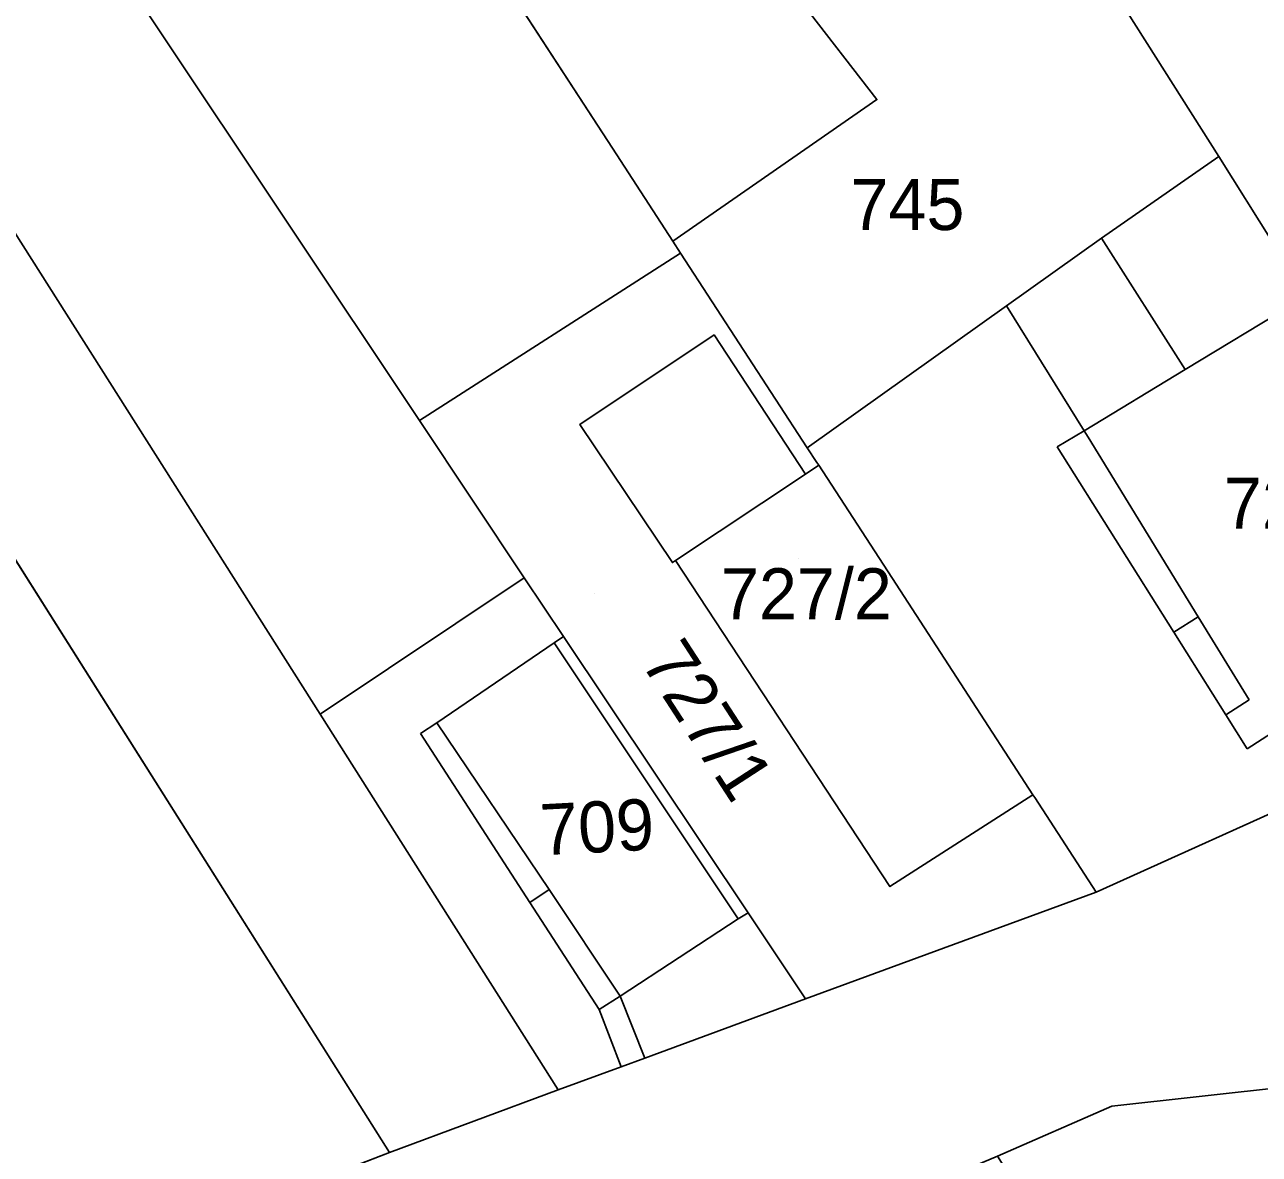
# Model space of a CAD drawing. Extents: x -263943 to -261149, y -1236934 to -1230686.
# Drawn here: x -262444.57 to -262396.23, y -1235513.39 to -1235469.14 of the extents above; entities that cross this region are included whole.
import ezdxf

# ---------------------------------------------------------------- set-up
doc = ezdxf.new("R2010")
doc.units = 0
for name, color, linetype in [('body_kn', 7, 'Continuous'), ('kladpar_druhypozemkov', 7, 'Continuous'), ('kladpar_hranice', 7, 'Continuous'), ('kladpar_parcelnecisla', 7, 'Continuous'), ('kladpar_plochy', 7, 'Continuous'), ('zappar_hrandruhpozemk', 7, 'Continuous')]:
    doc.layers.add(name, color=color, linetype=linetype)

msp = doc.modelspace()

# ---------------------------------------------------------------- linework, layer by layer
at = {"layer": 'body_kn'}
for p, q in [((-262411.2, -1235472.07), (-262411.2, -1235472.07)), ((-262421.56, -1235473.97), (-262421.56, -1235473.97)), ((-262397.81, -1235474.3), (-262397.81, -1235474.3)), ((-262402.41, -1235477.5), (-262402.41, -1235477.5)), ((-262402.41, -1235477.5), (-262402.41, -1235477.5)), ((-262419.2, -1235477.61), (-262419.2, -1235477.61)), ((-262418.89, -1235478.09), (-262418.89, -1235478.09)), ((-262406.13, -1235480.15), (-262406.13, -1235480.15)), ((-262406.13, -1235480.15), (-262406.13, -1235480.15)), ((-262417.58, -1235481.29), (-262417.58, -1235481.29)), ((-262399.13, -1235482.64), (-262399.13, -1235482.64)), ((-262429.12, -1235484.64), (-262429.12, -1235484.64)), ((-262422.84, -1235484.8), (-262422.84, -1235484.8)), ((-262403.09, -1235485.04), (-262403.09, -1235485.04)), ((-262403.09, -1235485.04), (-262403.09, -1235485.04)), ((-262413.93, -1235485.71), (-262413.93, -1235485.71)), ((-262404.14, -1235485.67), (-262404.14, -1235485.67)), ((-262404.14, -1235485.67), (-262404.14, -1235485.67)), ((-262402.93, -1235485.3), (-262402.93, -1235485.3)), ((-262413.55, -1235486.29), (-262413.55, -1235486.29)), ((-262413.48, -1235486.39), (-262413.48, -1235486.39)), ((-262414, -1235486.74), (-262414, -1235486.74)), ((-262419.21, -1235490.21), (-262419.21, -1235490.21)), ((-262419.09, -1235490.13), (-262419.09, -1235490.13)), ((-262419.09, -1235490.13), (-262419.09, -1235490.13)), ((-262425.01, -1235490.81), (-262425.01, -1235490.81)), ((-262410.45, -1235491.06), (-262410.45, -1235491.06)), ((-262398.62, -1235492.33), (-262398.62, -1235492.33)), ((-262399.57, -1235492.94), (-262399.57, -1235492.94)), ((-262423.84, -1235493.35), (-262423.84, -1235493.35)), ((-262423.48, -1235493.1), (-262423.48, -1235493.1)), ((-262396.62, -1235495.59), (-262396.62, -1235495.59)), ((-262433.01, -1235496.14), (-262433.01, -1235496.14)), ((-262397.54, -1235496.17), (-262397.54, -1235496.17)), ((-262428.44, -1235496.48), (-262428.44, -1235496.48)), ((-262428.44, -1235496.48), (-262428.44, -1235496.48)), ((-262429.07, -1235496.91), (-262429.07, -1235496.91)), ((-262396.7, -1235497.5), (-262396.7, -1235497.5)), ((-262405.09, -1235499.31), (-262405.09, -1235499.31)), ((-262405.09, -1235499.31), (-262405.09, -1235499.31)), ((-262405.02, -1235499.41), (-262405.02, -1235499.41)), ((-262405.02, -1235499.41), (-262405.02, -1235499.41)), ((-262424.04, -1235503.01), (-262424.04, -1235503.01)), ((-262424.04, -1235503.01), (-262424.04, -1235503.01)), ((-262410.69, -1235502.9), (-262410.69, -1235502.9)), ((-262402.61, -1235503.12), (-262402.61, -1235503.12)), ((-262424.8, -1235503.52), (-262424.8, -1235503.52)), ((-262416.25, -1235503.93), (-262416.25, -1235503.93)), ((-262416.25, -1235503.93), (-262416.25, -1235503.93)), ((-262416.63, -1235504.17), (-262416.63, -1235504.17)), ((-262416.63, -1235504.17), (-262416.63, -1235504.17)), ((-262408.2, -1235505.17), (-262408.2, -1235505.17)), ((-262421.26, -1235507.19), (-262421.26, -1235507.19)), ((-262414, -1235507.3), (-262414, -1235507.3)), ((-262414, -1235507.3), (-262414, -1235507.3)), ((-262422.08, -1235507.72), (-262422.08, -1235507.72)), ((-262422.08, -1235507.72), (-262422.08, -1235507.72)), ((-262420.29, -1235509.62), (-262420.29, -1235509.62)), ((-262421.22, -1235509.96), (-262421.22, -1235509.96)), ((-262423.68, -1235510.86), (-262423.68, -1235510.86)), ((-262402, -1235511.5), (-262402, -1235511.5)), ((-262430.29, -1235513.32), (-262430.29, -1235513.32))]:
    msp.add_line(p, q, dxfattribs=at)
at = {"layer": 'kladpar_druhypozemkov'}
for p, q in [((-262409.94, -1235475.55), (-262409.94, -1235475.55)), ((-262414.28, -1235490.06), (-262414.28, -1235490.06)), ((-262422.25, -1235491.43), (-262422.25, -1235491.43)), ((-262421.8, -1235499.66), (-262421.8, -1235499.66))]:
    msp.add_line(p, q, dxfattribs=at)
at = {"layer": 'kladpar_hranice'}
for points in [[(-262462.76, -1235488.73), (-262466.03, -1235483.85), (-262462.31, -1235481.58), (-262465.71, -1235475.96), (-262469.51, -1235478.23), (-262474.18, -1235470.34), (-262497.22, -1235433.33), (-262503.23, -1235423.24), (-262504.55, -1235421.03), (-262504.18, -1235420.81), (-262495.83, -1235415.83), (-262492.83, -1235420.04), (-262489.45, -1235425.16), (-262475.39, -1235445.94), (-262473.48, -1235444.88), (-262430.29, -1235513.32), (-262444.17, -1235518.67), (-262462.76, -1235488.73)], [(-262462.15, -1235435.15), (-262457.1, -1235431.52), (-262451.28, -1235427.2), (-262445.9, -1235435.45), (-262433.61, -1235455.45), (-262421.56, -1235473.97), (-262419.2, -1235477.61), (-262418.89, -1235478.09), (-262429.12, -1235484.64), (-262454.96, -1235445.9), (-262456.76, -1235443.21), (-262459.07, -1235439.75), (-262462.15, -1235435.15)], [(-262462.05, -1235450.33), (-262463.8, -1235447.65), (-262465.98, -1235444.13), (-262468.23, -1235440.55), (-262462.98, -1235435.91), (-262462.15, -1235435.15), (-262459.07, -1235439.75), (-262456.76, -1235443.21), (-262454.96, -1235445.9), (-262429.12, -1235484.64), (-262425.01, -1235490.81), (-262433.01, -1235496.14), (-262462.05, -1235450.33)], [(-262473.48, -1235444.88), (-262472.09, -1235443.73), (-262468.23, -1235440.55), (-262465.98, -1235444.13), (-262463.8, -1235447.65), (-262462.05, -1235450.33), (-262433.01, -1235496.14), (-262423.68, -1235510.86), (-262430.29, -1235513.32), (-262473.48, -1235444.88)], [(-262406.17, -1235449.33), (-262406.43, -1235448.98), (-262405.76, -1235448.51), (-262399.27, -1235455.56), (-262388.52, -1235466.02), (-262383.55, -1235470.39), (-262395.68, -1235477.69), (-262397.81, -1235474.3), (-262405.3, -1235462.47), (-262405.48, -1235462.19), (-262411.28, -1235453.01), (-262406.17, -1235449.33)], [(-262414.12, -1235468.3), (-262411.2, -1235472.07), (-262419.2, -1235477.61), (-262421.56, -1235473.97), (-262433.61, -1235455.45)], [(-262405.3, -1235462.47), (-262397.81, -1235474.3), (-262402.41, -1235477.5), (-262406.13, -1235480.15), (-262413.93, -1235485.71), (-262418.89, -1235478.09), (-262419.2, -1235477.61), (-262411.2, -1235472.07), (-262414.12, -1235468.3), (-262405.48, -1235462.19), (-262405.3, -1235462.47)], [(-262395.68, -1235477.69), (-262384.68, -1235495.02), (-262402.61, -1235503.12), (-262405.02, -1235499.41), (-262405.09, -1235499.31), (-262410.45, -1235491.06), (-262413.48, -1235486.39), (-262413.55, -1235486.29), (-262413.93, -1235485.71), (-262406.13, -1235480.15), (-262402.41, -1235477.5), (-262397.81, -1235474.3), (-262395.68, -1235477.69)], [(-262405.02, -1235499.41), (-262402.61, -1235503.12), (-262408.2, -1235505.17), (-262414, -1235507.3), (-262416.25, -1235503.93), (-262423.48, -1235493.1), (-262425.01, -1235490.81), (-262429.12, -1235484.64), (-262418.89, -1235478.09), (-262413.93, -1235485.71), (-262413.55, -1235486.29), (-262413.48, -1235486.39), (-262414, -1235486.74), (-262417.58, -1235481.29), (-262422.84, -1235484.8), (-262419.21, -1235490.21), (-262419.09, -1235490.13), (-262410.69, -1235502.9), (-262405.09, -1235499.31), (-262405.02, -1235499.41)], [(-262405.09, -1235499.31), (-262410.69, -1235502.9), (-262419.09, -1235490.13), (-262419.21, -1235490.21), (-262422.84, -1235484.8), (-262417.58, -1235481.29), (-262414, -1235486.74), (-262413.48, -1235486.39), (-262410.45, -1235491.06), (-262405.09, -1235499.31)], [(-262414, -1235507.3), (-262420.29, -1235509.62), (-262421.22, -1235509.96), (-262423.68, -1235510.86), (-262433.01, -1235496.14), (-262425.01, -1235490.81), (-262423.48, -1235493.1), (-262416.25, -1235503.93), (-262414, -1235507.3)], [(-262444.65, -1235518.81), (-262444.17, -1235518.67), (-262430.29, -1235513.32), (-262423.68, -1235510.86), (-262421.22, -1235509.96), (-262420.29, -1235509.62), (-262414, -1235507.3), (-262408.2, -1235505.17), (-262402.61, -1235503.12), (-262384.68, -1235495.02)], [(-262395.05, -1235510.73), (-262402, -1235511.5), (-262406.48, -1235513.46), (-262417.74, -1235518.21), (-262429.08, -1235523.39), (-262437.86, -1235526.4), (-262440.98, -1235527.47), (-262441.59, -1235527.68), (-262441.86, -1235527.77), (-262449.95, -1235530.54)], [(-262384.97, -1235547.8), (-262406.48, -1235513.46), (-262402, -1235511.5), (-262395.05, -1235510.73), (-262378.05, -1235537.97), (-262363.48, -1235561.29), (-262363.25, -1235561.66), (-262372.64, -1235567.43), (-262384.97, -1235547.8)]]:
    msp.add_lwpolyline(points, dxfattribs=at)
at = {"layer": 'kladpar_plochy'}
for p, q in [((-262473.48, -1235444.88), (-262430.29, -1235513.32)), ((-262421.56, -1235473.97), (-262433.61, -1235455.45)), ((-262414.12, -1235468.3), (-262411.2, -1235472.07)), ((-262411.2, -1235472.07), (-262419.2, -1235477.61)), ((-262419.2, -1235477.61), (-262421.56, -1235473.97)), ((-262430.29, -1235513.32), (-262444.17, -1235518.67))]:
    msp.add_line(p, q, dxfattribs=at)
for points in [[(-262462.15, -1235435.15), (-262457.1, -1235431.52), (-262451.28, -1235427.2), (-262445.9, -1235435.45), (-262433.61, -1235455.45), (-262421.56, -1235473.97), (-262419.2, -1235477.61), (-262418.89, -1235478.09), (-262429.12, -1235484.64), (-262454.96, -1235445.9), (-262456.76, -1235443.21), (-262459.07, -1235439.75)], [(-262462.05, -1235450.33), (-262463.8, -1235447.65), (-262465.98, -1235444.13), (-262468.23, -1235440.55), (-262462.98, -1235435.91), (-262462.15, -1235435.15), (-262459.07, -1235439.75), (-262456.76, -1235443.21), (-262454.96, -1235445.9), (-262429.12, -1235484.64), (-262425.01, -1235490.81), (-262433.01, -1235496.14)], [(-262473.48, -1235444.88), (-262472.09, -1235443.73), (-262468.23, -1235440.55), (-262465.98, -1235444.13), (-262463.8, -1235447.65), (-262462.05, -1235450.33), (-262433.01, -1235496.14), (-262423.68, -1235510.86), (-262430.29, -1235513.32)], [(-262406.17, -1235449.33), (-262406.43, -1235448.98), (-262405.76, -1235448.51), (-262399.27, -1235455.56), (-262388.52, -1235466.02), (-262383.55, -1235470.39), (-262395.68, -1235477.69), (-262397.81, -1235474.3), (-262405.3, -1235462.47), (-262405.48, -1235462.19), (-262411.28, -1235453.01)], [(-262405.3, -1235462.47), (-262397.81, -1235474.3), (-262402.41, -1235477.5), (-262406.13, -1235480.15), (-262413.93, -1235485.71), (-262418.89, -1235478.09), (-262419.2, -1235477.61), (-262411.2, -1235472.07), (-262414.12, -1235468.3), (-262405.48, -1235462.19)], [(-262395.68, -1235477.69), (-262384.68, -1235495.02), (-262402.61, -1235503.12), (-262405.02, -1235499.41), (-262405.09, -1235499.31), (-262410.45, -1235491.06), (-262413.48, -1235486.39), (-262413.55, -1235486.29), (-262413.93, -1235485.71), (-262406.13, -1235480.15), (-262402.41, -1235477.5), (-262397.81, -1235474.3)], [(-262405.02, -1235499.41), (-262402.61, -1235503.12), (-262408.2, -1235505.17), (-262414, -1235507.3), (-262416.25, -1235503.93), (-262423.48, -1235493.1), (-262425.01, -1235490.81), (-262429.12, -1235484.64), (-262418.89, -1235478.09), (-262413.93, -1235485.71), (-262413.55, -1235486.29), (-262413.48, -1235486.39), (-262414, -1235486.74), (-262417.58, -1235481.29), (-262422.84, -1235484.8), (-262419.21, -1235490.21), (-262419.09, -1235490.13), (-262410.69, -1235502.9), (-262405.09, -1235499.31)], [(-262405.09, -1235499.31), (-262410.69, -1235502.9), (-262419.09, -1235490.13), (-262419.21, -1235490.21), (-262422.84, -1235484.8), (-262417.58, -1235481.29), (-262414, -1235486.74), (-262413.48, -1235486.39), (-262410.45, -1235491.06)], [(-262414, -1235507.3), (-262420.29, -1235509.62), (-262421.22, -1235509.96), (-262423.68, -1235510.86), (-262433.01, -1235496.14), (-262425.01, -1235490.81), (-262423.48, -1235493.1), (-262416.25, -1235503.93)], [(-262384.97, -1235547.8), (-262406.48, -1235513.46), (-262402, -1235511.5), (-262395.05, -1235510.73), (-262378.05, -1235537.97), (-262363.48, -1235561.29), (-262363.25, -1235561.66), (-262372.64, -1235567.43)]]:
    msp.add_lwpolyline(points, close=True, dxfattribs=at)
for points in [[(-262444.65, -1235518.81), (-262444.17, -1235518.67), (-262430.29, -1235513.32), (-262423.68, -1235510.86), (-262421.22, -1235509.96), (-262420.29, -1235509.62), (-262414, -1235507.3), (-262408.2, -1235505.17), (-262402.61, -1235503.12), (-262384.68, -1235495.02)], [(-262395.05, -1235510.73), (-262402, -1235511.5), (-262406.48, -1235513.46), (-262417.74, -1235518.21), (-262429.08, -1235523.39), (-262437.86, -1235526.4), (-262440.98, -1235527.47), (-262441.59, -1235527.68), (-262441.86, -1235527.77), (-262449.95, -1235530.54)]]:
    msp.add_lwpolyline(points, dxfattribs=at)
at = {"layer": 'zappar_hrandruhpozemk'}
for p, q in [((-262402.41, -1235477.5), (-262399.13, -1235482.64)), ((-262404.14, -1235485.67), (-262403.09, -1235485.04)), ((-262399.57, -1235492.94), (-262404.14, -1235485.67)), ((-262419.09, -1235490.13), (-262414, -1235486.74)), ((-262399.57, -1235492.94), (-262398.62, -1235492.33)), ((-262428.44, -1235496.48), (-262423.84, -1235493.35)), ((-262423.84, -1235493.35), (-262423.48, -1235493.1)), ((-262423.84, -1235493.35), (-262416.63, -1235504.17)), ((-262391.66, -1235494.25), (-262396.7, -1235497.5)), ((-262396.62, -1235495.59), (-262397.54, -1235496.17)), ((-262429.07, -1235496.91), (-262428.44, -1235496.48)), ((-262424.04, -1235503.01), (-262424.8, -1235503.52)), ((-262416.25, -1235503.93), (-262416.63, -1235504.17)), ((-262416.63, -1235504.17), (-262421.26, -1235507.19)), ((-262421.26, -1235507.19), (-262422.08, -1235507.72)), ((-262421.26, -1235507.19), (-262420.29, -1235509.62)), ((-262422.08, -1235507.72), (-262421.22, -1235509.96))]:
    msp.add_line(p, q, dxfattribs=at)
for points in [[(-262406.13, -1235480.15), (-262403.09, -1235485.04), (-262402.93, -1235485.3)], [(-262403.09, -1235485.04), (-262399.13, -1235482.64), (-262394.94, -1235480.11)], [(-262402.93, -1235485.3), (-262398.62, -1235492.33), (-262396.62, -1235495.59)], [(-262396.7, -1235497.5), (-262397.54, -1235496.17), (-262399.57, -1235492.94)], [(-262421.26, -1235507.19), (-262424.04, -1235503.01), (-262428.44, -1235496.48)], [(-262429.07, -1235496.91), (-262424.8, -1235503.52), (-262422.08, -1235507.72)]]:
    msp.add_lwpolyline(points, dxfattribs=at)

# ---------------------------------------------------------------- texts
at = {"layer": 'kladpar_parcelnecisla'}
for s, p in [('745', (-262412.237, -1235477.18)), ('728', (-262397.612, -1235488.88)), ('727/2', (-262417.308, -1235492.43))]:
    msp.add_text(s, height=2, dxfattribs=at).set_placement(p)
for s, rotation, p in [('727/1', 303, (-262420.481, -1235494.107)), ('709', 3, (-262424.338, -1235501.678))]:
    msp.add_text(s, height=2, rotation=rotation, dxfattribs=at).set_placement(p)

doc.saveas('drawing.dxf')
